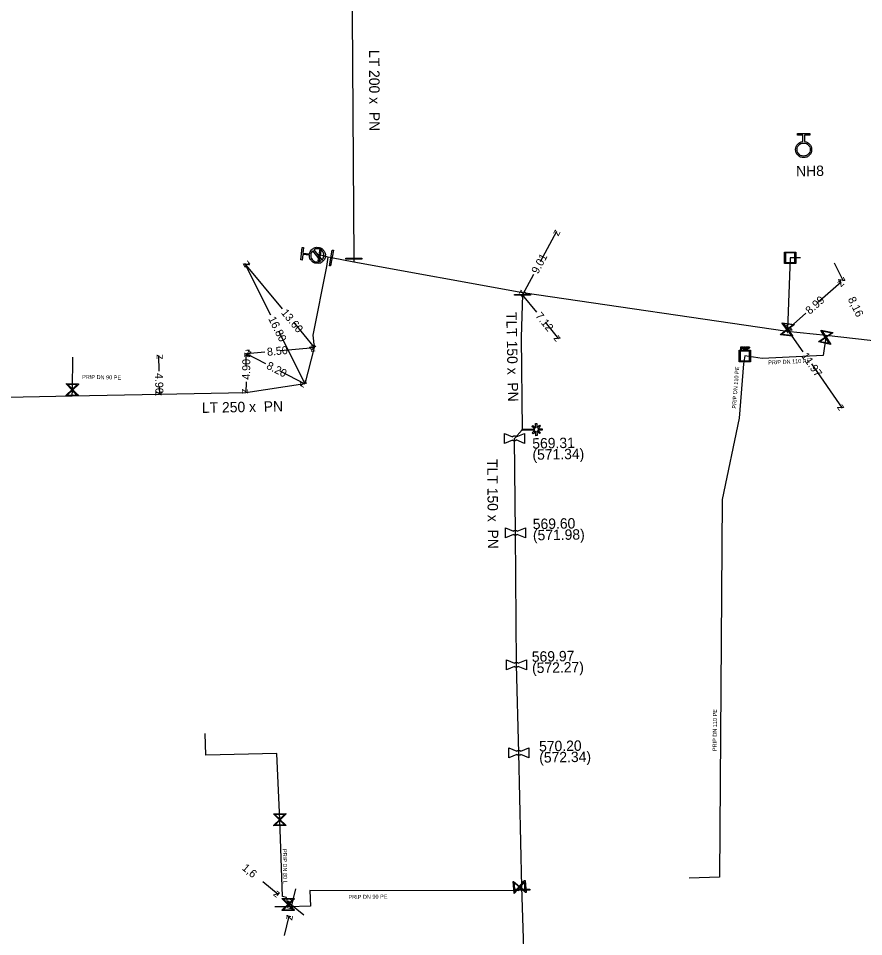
# Model space of a CAD drawing. Extents: x -643544 to -637295, y -1119190 to -1111715.
# Drawn here: x -641634 to -641528.3, y -1114373.2 to -1114258.4 of the extents above; entities that cross this region are included whole.
import ezdxf

# ---------------------------------------------------------------- set-up
doc = ezdxf.new("R2010")
doc.units = 0
for name, color, linetype in [('Default', 7, 'Continuous'), ('VP Hydrant', 7, 'Continuous'), ('VP Hydrant - popis', 7, 'Continuous'), ('VP Kótování', 7, 'Continuous'), ('VP Lomový bod', 7, 'Continuous'), ('VP Lomový bod - popis', 7, 'Continuous'), ('VP Popis přípojky', 7, 'Continuous'), ('VP Přípojka', 7, 'Continuous'), ('VP Změna materiálu', 7, 'Continuous'), ('VP Řad', 7, 'Continuous'), ('VP Řad - popis', 7, 'Continuous'), ('VP Šachta', 7, 'Continuous'), ('VP Šoupě', 7, 'Continuous')]:
    doc.layers.add(name, color=color, linetype=linetype)

msp = doc.modelspace()

# ---------------------------------------------------------------- linework, layer by layer
at = {"layer": 'Default'}
for points in [[(-641535.7, -1114273.81), (-641535.34, -1114273.84), (-641535.08, -1114274.1), (-641534.79, -1114274.39), (-641534.79, -1114274.81), (-641534.79, -1114275.22), (-641535.08, -1114275.51), (-641535.37, -1114275.8), (-641535.79, -1114275.8), (-641536.2, -1114275.8), (-641536.49, -1114275.51), (-641536.79, -1114275.22), (-641536.79, -1114274.81), (-641536.79, -1114274.39), (-641536.5, -1114274.1), (-641536.24, -1114273.84), (-641535.88, -1114273.81)], [(-641535.79, -1114273.99), (-641536.13, -1114273.99), (-641536.36, -1114274.23), (-641536.6, -1114274.46), (-641536.6, -1114274.8), (-641536.6, -1114275.14), (-641536.36, -1114275.38), (-641536.13, -1114275.61), (-641535.79, -1114275.61), (-641535.45, -1114275.61), (-641535.21, -1114275.38), (-641534.98, -1114275.14), (-641534.98, -1114274.8), (-641534.98, -1114274.46), (-641535.21, -1114274.23), (-641535.45, -1114273.99), (-641535.79, -1114273.99)], [(-641597.56, -1114287.83), (-641597.49, -1114287.47), (-641597.21, -1114287.25), (-641596.88, -1114286.99), (-641596.47, -1114287.04), (-641596.06, -1114287.08), (-641595.8, -1114287.41), (-641595.54, -1114287.73), (-641595.59, -1114288.14), (-641595.63, -1114288.55), (-641595.96, -1114288.81), (-641596.28, -1114289.07), (-641596.69, -1114289.02), (-641597.1, -1114288.98), (-641597.36, -1114288.66), (-641597.59, -1114288.37), (-641597.58, -1114288.01)], [(-641597.16, -1114287.46), (-641597.36, -1114287.65), (-641597.39, -1114287.94), (-641597.43, -1114288.28), (-641597.22, -1114288.54), (-641597.01, -1114288.8), (-641596.67, -1114288.84), (-641596.38, -1114288.87), (-641596.15, -1114288.72)], [(-641596, -1114288.61), (-641595.81, -1114288.41), (-641595.78, -1114288.12), (-641595.74, -1114287.79), (-641595.95, -1114287.52), (-641596.16, -1114287.26), (-641596.49, -1114287.22), (-641596.78, -1114287.19), (-641597.02, -1114287.34)], [(-641543.51, -1114299.44), (-641543.47, -1114299.44), (-641543.45, -1114299.45), (-641543.43, -1114299.45), (-641543.41, -1114299.47), (-641543.39, -1114299.48), (-641543.38, -1114299.5), (-641543.37, -1114299.52), (-641543.37, -1114299.55), (-641543.37, -1114299.6), (-641543.4, -1114299.63), (-641543.43, -1114299.66), (-641543.5, -1114299.66)], [(-641543.5, -1114299.62), (-641543.46, -1114299.62), (-641543.44, -1114299.6), (-641543.42, -1114299.58), (-641543.42, -1114299.55), (-641543.42, -1114299.53), (-641543.43, -1114299.51), (-641543.44, -1114299.5), (-641543.46, -1114299.49), (-641543.47, -1114299.49), (-641543.51, -1114299.49)], [(-641543.12, -1114299.73), (-641543.14, -1114299.7), (-641543.15, -1114299.68), (-641543.16, -1114299.66), (-641543.17, -1114299.66), (-641543.18, -1114299.65), (-641543.2, -1114299.65), (-641543.2, -1114299.64), (-641543.22, -1114299.64)], [(-641543.18, -1114299.6), (-641543.14, -1114299.6), (-641543.12, -1114299.6), (-641543.11, -1114299.59), (-641543.1, -1114299.58), (-641543.09, -1114299.56), (-641543.09, -1114299.54), (-641543.09, -1114299.52), (-641543.11, -1114299.5), (-641543.12, -1114299.49), (-641543.16, -1114299.49)], [(-641543.17, -1114299.44), (-641543.12, -1114299.44), (-641543.09, -1114299.45), (-641543.07, -1114299.46), (-641543.05, -1114299.49), (-641543.04, -1114299.51), (-641543.04, -1114299.54), (-641543.04, -1114299.58), (-641543.06, -1114299.61), (-641543.09, -1114299.63), (-641543.14, -1114299.64), (-641543.12, -1114299.65), (-641543.11, -1114299.66), (-641543.09, -1114299.68), (-641543.07, -1114299.71)], [(-641542.71, -1114299.45), (-641542.67, -1114299.45), (-641542.65, -1114299.45), (-641542.63, -1114299.45), (-641542.61, -1114299.47), (-641542.59, -1114299.48), (-641542.58, -1114299.5), (-641542.57, -1114299.52), (-641542.57, -1114299.55), (-641542.57, -1114299.6), (-641542.6, -1114299.63), (-641542.63, -1114299.66), (-641542.7, -1114299.66)], [(-641542.7, -1114299.62), (-641542.66, -1114299.62), (-641542.64, -1114299.6), (-641542.62, -1114299.58), (-641542.62, -1114299.55), (-641542.62, -1114299.53), (-641542.63, -1114299.51), (-641542.64, -1114299.5), (-641542.66, -1114299.49), (-641542.67, -1114299.49), (-641542.7, -1114299.49)], [(-641572.19, -1114310.7), (-641572.15, -1114310.66), (-641572.11, -1114310.63), (-641572.03, -1114310.59), (-641571.95, -1114310.59), (-641571.87, -1114310.59), (-641571.79, -1114310.63), (-641571.75, -1114310.65), (-641571.71, -1114310.69)], [(-641571.71, -1114311.1), (-641571.74, -1114311.14), (-641571.79, -1114311.17), (-641571.87, -1114311.21), (-641571.95, -1114311.21), (-641572.03, -1114311.21), (-641572.1, -1114311.17), (-641572.15, -1114311.15), (-641572.19, -1114311.11)], [(-641572.07, -1114322.5), (-641572.03, -1114322.46), (-641571.99, -1114322.43), (-641571.91, -1114322.39), (-641571.83, -1114322.39), (-641571.75, -1114322.39), (-641571.67, -1114322.43), (-641571.63, -1114322.45), (-641571.59, -1114322.49)], [(-641571.59, -1114322.9), (-641571.62, -1114322.94), (-641571.67, -1114322.97), (-641571.75, -1114323.01), (-641571.83, -1114323.01), (-641571.91, -1114323.01), (-641571.98, -1114322.97), (-641572.03, -1114322.95), (-641572.07, -1114322.91)], [(-641571.94, -1114339), (-641571.9, -1114338.96), (-641571.86, -1114338.93), (-641571.78, -1114338.89), (-641571.7, -1114338.89), (-641571.62, -1114338.89), (-641571.54, -1114338.93), (-641571.5, -1114338.95), (-641571.46, -1114338.99)], [(-641571.46, -1114339.4), (-641571.49, -1114339.44), (-641571.54, -1114339.47), (-641571.62, -1114339.51), (-641571.7, -1114339.51), (-641571.78, -1114339.51), (-641571.85, -1114339.47), (-641571.9, -1114339.45), (-641571.94, -1114339.41)], [(-641571.63, -1114350), (-641571.59, -1114349.96), (-641571.55, -1114349.93), (-641571.47, -1114349.89), (-641571.39, -1114349.89), (-641571.31, -1114349.89), (-641571.23, -1114349.93), (-641571.19, -1114349.95), (-641571.15, -1114349.99)], [(-641571.15, -1114350.4), (-641571.18, -1114350.44), (-641571.23, -1114350.47), (-641571.31, -1114350.51), (-641571.39, -1114350.51), (-641571.47, -1114350.51), (-641571.54, -1114350.47), (-641571.59, -1114350.45), (-641571.63, -1114350.41)]]:
    msp.add_open_spline(points, degree=3, dxfattribs=at)
at = {"layer": 'VP Hydrant'}
for points in [[(-641535.88, -1114273.81), (-641535.88, -1114272.99), (-641536.57, -1114272.99), (-641536.57, -1114272.8), (-641535.01, -1114272.8), (-641535.01, -1114272.99), (-641535.7, -1114272.99), (-641535.7, -1114273.81)], [(-641597.58, -1114288.01), (-641598.4, -1114287.92), (-641598.47, -1114288.61), (-641598.65, -1114288.59), (-641598.48, -1114287.03), (-641598.3, -1114287.05), (-641598.38, -1114287.74), (-641597.56, -1114287.83)], [(-641596.15, -1114288.72), (-641597.16, -1114287.46)], [(-641597.02, -1114287.34), (-641596, -1114288.61)]]:
    msp.add_lwpolyline(points, dxfattribs=at)
at = {"layer": 'VP Kótování'}
for points in [[(-641568.69, -1114288.79), (-641566.66, -1114285.01)], [(-641602.41, -1114295.5), (-641605.63, -1114289.05)], [(-641600.95, -1114294.72), (-641605.63, -1114289.05)], [(-641531.96, -1114288.97), (-641530.86, -1114291.21)], [(-641569.57, -1114290.43), (-641570.92, -1114292.95)], [(-641534.09, -1114293.98), (-641531.09, -1114291.33)], [(-641530.64, -1114291.11), (-641530.63, -1114291.1)], [(-641569.16, -1114295.11), (-641570.92, -1114292.95)], [(-641535.53, -1114295.27), (-641537.82, -1114297.29)], [(-641599.57, -1114296.38), (-641596.97, -1114299.53)], [(-641568.12, -1114296.38), (-641566.42, -1114298.47)], [(-641601.45, -1114297.44), (-641598.14, -1114304.08)], [(-641535.86, -1114300.1), (-641537.82, -1114297.29)], [(-641603.13, -1114300.12), (-641605.43, -1114300.34)], [(-641601.17, -1114299.93), (-641596.97, -1114299.53)], [(-641616.37, -1114302.48), (-641616.41, -1114300.53)], [(-641605.48, -1114301.85), (-641605.46, -1114300.29)], [(-641603.03, -1114301.57), (-641605.43, -1114300.34)], [(-641601.28, -1114302.47), (-641598.14, -1114304.08)], [(-641534.82, -1114301.59), (-641530.97, -1114307.11)], [(-641616.34, -1114304.45), (-641616.32, -1114305.43)], [(-641605.5, -1114303.82), (-641605.51, -1114305.2)], [(-641603.39, -1114366.29), (-641601.46, -1114367.87)], [(-641601.6, -1114368.04), (-641601.3, -1114367.68)], [(-641599.33, -1114367.19), (-641599.9, -1114369.63)], [(-641600.37, -1114369.06), (-641600.07, -1114368.7)], [(-641598.29, -1114370.48), (-641600.23, -1114368.89)], [(-641600.2, -1114369.56), (-641599.65, -1114369.69)], [(-641600.69, -1114373.04), (-641600.12, -1114370.6)], [(-641600.42, -1114370.53), (-641599.88, -1114370.66)]]:
    msp.add_lwpolyline(points, dxfattribs=at)
at = {"layer": 'VP Lomový bod'}
for points in [[(-641572.19, -1114311.11), (-641573.2, -1114311.53), (-641573.2, -1114310.28), (-641572.19, -1114310.7)], [(-641570.7, -1114310.27), (-641570.7, -1114311.52), (-641571.71, -1114311.1)], [(-641571.71, -1114310.69), (-641570.7, -1114310.27)], [(-641570.58, -1114322.07), (-641570.58, -1114323.32), (-641571.59, -1114322.9)], [(-641571.59, -1114322.49), (-641570.58, -1114322.07)], [(-641572.07, -1114322.91), (-641573.08, -1114323.33), (-641573.08, -1114322.08), (-641572.07, -1114322.5)], [(-641571.94, -1114339.41), (-641572.95, -1114339.83), (-641572.95, -1114338.58), (-641571.94, -1114339)], [(-641570.45, -1114338.57), (-641570.45, -1114339.82), (-641571.46, -1114339.4)], [(-641571.46, -1114338.99), (-641570.45, -1114338.57)], [(-641571.63, -1114350.41), (-641572.64, -1114350.83), (-641572.64, -1114349.58), (-641571.63, -1114350)], [(-641570.14, -1114349.57), (-641570.14, -1114350.82), (-641571.15, -1114350.4)], [(-641571.15, -1114349.99), (-641570.14, -1114349.57)]]:
    msp.add_lwpolyline(points, dxfattribs=at)
at = {"layer": 'VP Přípojka'}
for points in [[(-641595.28, -1114288.25), (-641596.29, -1114287.97), (-641596.58, -1114288.03)], [(-641536.16, -1114288.33), (-641537.48, -1114288.33), (-641537.82, -1114297.29)], [(-641532.99, -1114298.05), (-641533.03, -1114298.26), (-641533.36, -1114300.56), (-641540.96, -1114300.91), (-641543.13, -1114300.59), (-641543.3, -1114301.58), (-641543.83, -1114308.39), (-641545.99, -1114318.55), (-641546.3, -1114365.74), (-641550.1, -1114365.87)], [(-641627.23, -1114305.64), (-641627.21, -1114304.82), (-641627.13, -1114300.77)], [(-641600.21, -1114369.43), (-641600.21, -1114369.15), (-641600.42, -1114368.27), (-641600.95, -1114368.17), (-641601.27, -1114358.55), (-641601.64, -1114350.29), (-641610.51, -1114350.51), (-641610.62, -1114347.77)], [(-641571.01, -1114366.95), (-641571.27, -1114366.96), (-641571.46, -1114366.95), (-641571.47, -1114367.44), (-641597.51, -1114367.42), (-641597.42, -1114369.38), (-641600.21, -1114369.43), (-641600.68, -1114369.45), (-641601.91, -1114369.43)]]:
    msp.add_lwpolyline(points, dxfattribs=at)
at = {"layer": 'VP Změna materiálu'}
msp.add_lwpolyline([(-641569.03, -1114309.71), (-641568.49, -1114309.7), (-641568.49, -1114309.86), (-641569.02, -1114309.87), (-641568.68, -1114310.19), (-641568.79, -1114310.31), (-641569.13, -1114309.99), (-641569.11, -1114310.56), (-641569.27, -1114310.57), (-641569.29, -1114309.98), (-641569.61, -1114310.32), (-641569.72, -1114310.22), (-641569.41, -1114309.88), (-641570.99, -1114309.92), (-641570.99, -1114309.76), (-641569.4, -1114309.72), (-641569.75, -1114309.4), (-641569.64, -1114309.29), (-641569.29, -1114309.61), (-641569.31, -1114309.03), (-641569.15, -1114309.02), (-641569.14, -1114309.6), (-641568.82, -1114309.26), (-641568.71, -1114309.37), (-641569.03, -1114309.71)], dxfattribs=at)
at = {"layer": 'VP Řad'}
for points in [[(-641592.29, -1114236.92), (-641592.31, -1114245.83), (-641592.04, -1114288.43), (-641592.04, -1114288.86)], [(-641592.04, -1114288.86), (-641594.82, -1114288.35), (-641595.28, -1114288.25), (-641595.44, -1114289.43), (-641597.14, -1114298.01), (-641596.97, -1114299.53), (-641598.14, -1114304.08), (-641605.54, -1114305.2), (-641616.32, -1114305.43), (-641627.23, -1114305.64), (-641659.92, -1114306.27), (-641663.72, -1114306.18), (-641672.22, -1114306.72), (-641692.45, -1114308.01), (-641697.21, -1114308.56), (-641705.91, -1114309.57), (-641711.56, -1114310.32), (-641712.28, -1114310.14)], [(-641570.91, -1114292.69), (-641592.04, -1114288.86)], [(-641570.91, -1114292.69), (-641570.92, -1114292.95), (-641571.09, -1114298.27), (-641570.99, -1114309.84)], [(-641532.99, -1114298.05), (-641537.85, -1114297.54), (-641570.91, -1114292.69)], [(-641349.91, -1114327.29), (-641351.84, -1114327.15), (-641372.75, -1114324.91), (-641395.95, -1114320.67), (-641417.77, -1114316.82), (-641436.1, -1114313.72), (-641436.74, -1114313.61), (-641446.97, -1114312.11), (-641470.72, -1114308.04), (-641484.31, -1114305.87), (-641509.25, -1114301.85), (-641527.49, -1114298.65), (-641532.99, -1114298.05), (-641533, -1114298.05)], [(-641570.55, -1114381.19), (-641571.01, -1114366.95), (-641571.39, -1114350.2), (-641571.7, -1114339.2), (-641571.83, -1114322.7), (-641571.95, -1114310.9), (-641570.99, -1114309.84)]]:
    msp.add_lwpolyline(points, dxfattribs=at)
at = {"layer": 'VP Šachta'}
for points in [[(-641536.77, -1114287.61), (-641536.77, -1114289.06), (-641538.18, -1114289.06), (-641538.18, -1114287.61), (-641536.77, -1114287.61)], [(-641538.06, -1114287.73), (-641538.06, -1114288.94), (-641536.89, -1114288.94), (-641536.89, -1114287.73), (-641538.06, -1114287.73)], [(-641542.42, -1114299.87), (-641542.42, -1114301.32), (-641543.84, -1114301.32), (-641543.84, -1114299.87), (-641542.42, -1114299.87)], [(-641543.72, -1114299.99), (-641543.72, -1114301.2), (-641542.54, -1114301.2), (-641542.54, -1114299.99), (-641543.72, -1114299.99)], [(-641543.64, -1114299.8), (-641543.64, -1114299.44), (-641543.51, -1114299.44)], [(-641543.5, -1114299.66), (-641543.6, -1114299.66), (-641543.6, -1114299.8), (-641543.64, -1114299.8)], [(-641543.51, -1114299.49), (-641543.6, -1114299.49), (-641543.6, -1114299.62)], [(-641543.6, -1114299.62), (-641543.5, -1114299.62)], [(-641543.32, -1114299.8), (-641543.32, -1114299.44), (-641543.17, -1114299.44)], [(-641543.22, -1114299.64), (-641543.28, -1114299.64), (-641543.28, -1114299.8), (-641543.32, -1114299.8)], [(-641543.16, -1114299.49), (-641543.28, -1114299.49), (-641543.28, -1114299.6)], [(-641543.28, -1114299.6), (-641543.18, -1114299.6)], [(-641543.07, -1114299.71), (-641543.01, -1114299.8), (-641543.07, -1114299.8), (-641543.12, -1114299.73)], [(-641542.96, -1114299.81), (-641542.96, -1114299.45), (-641542.91, -1114299.45), (-641542.91, -1114299.81), (-641542.96, -1114299.81)], [(-641542.84, -1114299.81), (-641542.84, -1114299.45), (-641542.71, -1114299.45)], [(-641542.7, -1114299.66), (-641542.8, -1114299.66), (-641542.8, -1114299.81), (-641542.84, -1114299.81)], [(-641542.7, -1114299.49), (-641542.8, -1114299.49), (-641542.8, -1114299.62)], [(-641542.8, -1114299.62), (-641542.7, -1114299.62)]]:
    msp.add_lwpolyline(points, dxfattribs=at)
at = {"layer": 'VP Šoupě'}
for points in [[(-641596.12, -1114287.24), (-641596.37, -1114288.72), (-641596.46, -1114288.7), (-641596.21, -1114287.22), (-641596.12, -1114287.24)], [(-641595.05, -1114289.33), (-641594.71, -1114287.36), (-641594.58, -1114287.38), (-641594.93, -1114289.35), (-641595.05, -1114289.33)], [(-641593.04, -1114288.37), (-641591.04, -1114288.36), (-641591.04, -1114288.49), (-641593.04, -1114288.5), (-641593.04, -1114288.37)], [(-641571.92, -1114292.9), (-641569.92, -1114292.88), (-641569.92, -1114293), (-641571.92, -1114293.02), (-641571.92, -1114292.9)], [(-641538.47, -1114296.45), (-641536.98, -1114296.65), (-641536.99, -1114296.71), (-641537.09, -1114296.79), (-641537.76, -1114297.3), (-641537.17, -1114298.07), (-641537.18, -1114298.13), (-641538.66, -1114297.94), (-641538.65, -1114297.87), (-641537.88, -1114297.28), (-641538.39, -1114296.61), (-641538.47, -1114296.51), (-641538.47, -1114296.45)], [(-641538.32, -1114296.56), (-641537.81, -1114297.23), (-641537.15, -1114296.72), (-641538.32, -1114296.56)], [(-641537.31, -1114298.02), (-641537.83, -1114297.35), (-641538.49, -1114297.86), (-641537.31, -1114298.02)], [(-641533.61, -1114297.37), (-641532.14, -1114297.68), (-641532.16, -1114297.74), (-641532.27, -1114297.81), (-641532.97, -1114298.27), (-641532.44, -1114299.08), (-641532.45, -1114299.15), (-641533.92, -1114298.84), (-641533.9, -1114298.78), (-641533.09, -1114298.25), (-641533.55, -1114297.54), (-641533.62, -1114297.44), (-641533.61, -1114297.37)], [(-641533.48, -1114297.5), (-641533.02, -1114298.2), (-641532.32, -1114297.74), (-641533.48, -1114297.5)], [(-641532.58, -1114299.02), (-641533.04, -1114298.32), (-641533.74, -1114298.78), (-641532.58, -1114299.02)], [(-641626.47, -1114305.58), (-641627.97, -1114305.56), (-641627.97, -1114305.49), (-641627.88, -1114305.4), (-641627.27, -1114304.82), (-641627.95, -1114304.12), (-641627.95, -1114304.06), (-641626.45, -1114304.08), (-641626.45, -1114304.15), (-641627.15, -1114304.82), (-641626.57, -1114305.43), (-641626.47, -1114305.52), (-641626.47, -1114305.58)], [(-641627.79, -1114304.15), (-641627.21, -1114304.76), (-641626.6, -1114304.18), (-641627.79, -1114304.15)], [(-641626.63, -1114305.49), (-641627.21, -1114304.88), (-641627.81, -1114305.47), (-641626.63, -1114305.49)], [(-641600.51, -1114359.29), (-641602.01, -1114359.31), (-641602.01, -1114359.24), (-641601.92, -1114359.16), (-641601.33, -1114358.55), (-641602.03, -1114357.88), (-641602.03, -1114357.81), (-641600.53, -1114357.79), (-641600.53, -1114357.86), (-641601.21, -1114358.55), (-641600.61, -1114359.14), (-641600.51, -1114359.23), (-641600.51, -1114359.29)], [(-641601.88, -1114357.9), (-641601.27, -1114358.49), (-641600.68, -1114357.89), (-641601.88, -1114357.9)], [(-641600.67, -1114359.2), (-641601.27, -1114358.61), (-641601.85, -1114359.21), (-641600.67, -1114359.2)], [(-641570.61, -1114366.14), (-641570.49, -1114367.64), (-641570.56, -1114367.64), (-641570.65, -1114367.56), (-641571.29, -1114367.01), (-641571.92, -1114367.75), (-641571.99, -1114367.76), (-641572.11, -1114366.26), (-641572.04, -1114366.26), (-641571.3, -1114366.89), (-641570.76, -1114366.25), (-641570.68, -1114366.15), (-641570.61, -1114366.14)], [(-641571.91, -1114367.6), (-641571.36, -1114366.96), (-641572, -1114366.41), (-641571.91, -1114367.6)], [(-641570.69, -1114366.31), (-641571.24, -1114366.95), (-641570.6, -1114367.49), (-641570.69, -1114366.31)], [(-641570, -1114367.38), (-641572, -1114367.37), (-641572, -1114367.24), (-641570, -1114367.25), (-641570, -1114367.38)], [(-641599.47, -1114369.9), (-641600.97, -1114369.89), (-641600.97, -1114369.83), (-641600.88, -1114369.74), (-641600.28, -1114369.15), (-641600.96, -1114368.46), (-641600.96, -1114368.39), (-641599.46, -1114368.4), (-641599.46, -1114368.47), (-641600.15, -1114369.15), (-641599.56, -1114369.75), (-641599.47, -1114369.84), (-641599.47, -1114369.9)], [(-641600.81, -1114368.49), (-641600.21, -1114369.09), (-641599.62, -1114368.5), (-641600.81, -1114368.49)], [(-641599.63, -1114369.81), (-641600.22, -1114369.21), (-641600.81, -1114369.8), (-641599.63, -1114369.81)]]:
    msp.add_lwpolyline(points, dxfattribs=at)

# ---------------------------------------------------------------- texts
at = {"layer": 'VP Hydrant - popis'}
msp.add_text('NH8', height=1.3, rotation=1, dxfattribs=at).set_placement((-641536.72, -1114278.16))
at = {"layer": 'VP Kótování'}
for s, rotation, p in [('z', 61.7854, (-641566.46, -1114285.69)), ('z', 116.4964, (-641604.96, -1114289.27)), ('z', 129.5639, (-641604.93, -1114289.12)), ('9.01', 61.7854, (-641569.01, -1114290.44)), ('z', 41.5277, (-641531.13, -1114292.04)), ('z', 296.1903, (-641531.52, -1114290.99)), ('z', 241.7854, (-641571.12, -1114292.27)), ('z', 129.1875, (-641570.22, -1114293.02)), ('8.99', 41.5277, (-641535.02, -1114295.47)), ('8,16', 296.1903, (-641530.29, -1114293.5)), ('13.60', 309.5639, (-641601.17, -1114295.23)), ('7.12', 309.1875, (-641569.39, -1114295.62)), ('16.80', 296.4964, (-641602.75, -1114295.95)), ('z', 221.5277, (-641537.78, -1114296.58)), ('z', 309.1875, (-641567.12, -1114298.4)), ('z', 124.8979, (-641537.12, -1114297.41)), ('z', 309.5639, (-641597.67, -1114299.47)), ('z', 89.4042, (-641604.96, -1114300.8)), ('z', 152.8256, (-641604.76, -1114300.12)), ('z', 185.441, (-641604.98, -1114299.79)), ('8.50', 5.441, (-641602.83, -1114300.59)), ('z', 5.441, (-641597.42, -1114300.08)), ('11.97', 304.8979, (-641536.13, -1114300.59)), ('z', 91.0174, (-641615.9, -1114301.03)), ('4.90', 89.4042, (-641604.99, -1114303.58)), ('8.20', 332.8256, (-641603.04, -1114302.13)), ('4.90', 271.0174, (-641616.87, -1114302.74)), ('z', 296.4964, (-641598.81, -1114303.86)), ('z', 332.8256, (-641598.81, -1114304.3)), ('z', 269.4041, (-641606, -1114304.69)), ('z', 271.0174, (-641616.83, -1114304.94)), ('z', 304.8979, (-641531.67, -1114306.99)), ('1,6', 320.5848, (-641606.09, -1114364.72)), ('z', 320.5848, (-641602.17, -1114367.94)), ('z', 140.5848, (-641599.52, -1114368.82)), ('z', 256.9322, (-641600.27, -1114369.03)), ('z', 76.9322, (-641599.75, -1114371.2))]:
    msp.add_text(s, height=1, rotation=rotation, dxfattribs=at).set_placement(p)
at = {"layer": 'VP Lomový bod - popis'}
for s, p in [('569.31', (-641569.7, -1114312.18)), ('(571.34)', (-641569.68, -1114313.58)), ('569.60', (-641569.64, -1114322.25)), ('(571.98)', (-641569.62, -1114323.65)), ('569.97', (-641569.76, -1114338.83)), ('(572.27)', (-641569.73, -1114340.23)), ('570.20', (-641568.85, -1114350.03)), ('(572.34)', (-641568.83, -1114351.43))]:
    msp.add_text(s, height=1.3, rotation=1, dxfattribs=at).set_placement(p)
at = {"layer": 'VP Popis přípojky'}
for s, rotation, p in [('PRIP DN 110 PE', 2.6368, (-641540.21, -1114301.67)), ('PRIP DN 110 PE', 85.5498, (-641544.25, -1114307.19)), ('PRIP DN 90 PE', 358.9071, (-641625.99, -1114303.46)), ('PRIP DN 110 PE', 89.6236, (-641546.66, -1114349.98)), ('PRIP DN 80 L', 270.7242, (-641600.9, -1114362.22)), ('PRIP DN 90 PE', 0.517, (-641592.69, -1114368.46))]:
    msp.add_text(s, height=0.5, rotation=rotation, dxfattribs=at).set_placement(p)
at = {"layer": 'VP Řad - popis'}
for s, rotation, p in [('LT 200 x  PN ', 270.2681, (-641590.12, -1114262.36)), ('TLT 150 x  PN ', 271.1702, (-641572.97, -1114295.12)), ('LT 250 x  PN ', 1.0999, (-641611, -1114307.72)), ('TLT 150 x  PN ', 270.5827, (-641575.36, -1114313.5))]:
    msp.add_text(s, height=1.3, rotation=rotation, dxfattribs=at).set_placement(p)

doc.saveas('drawing.dxf')
